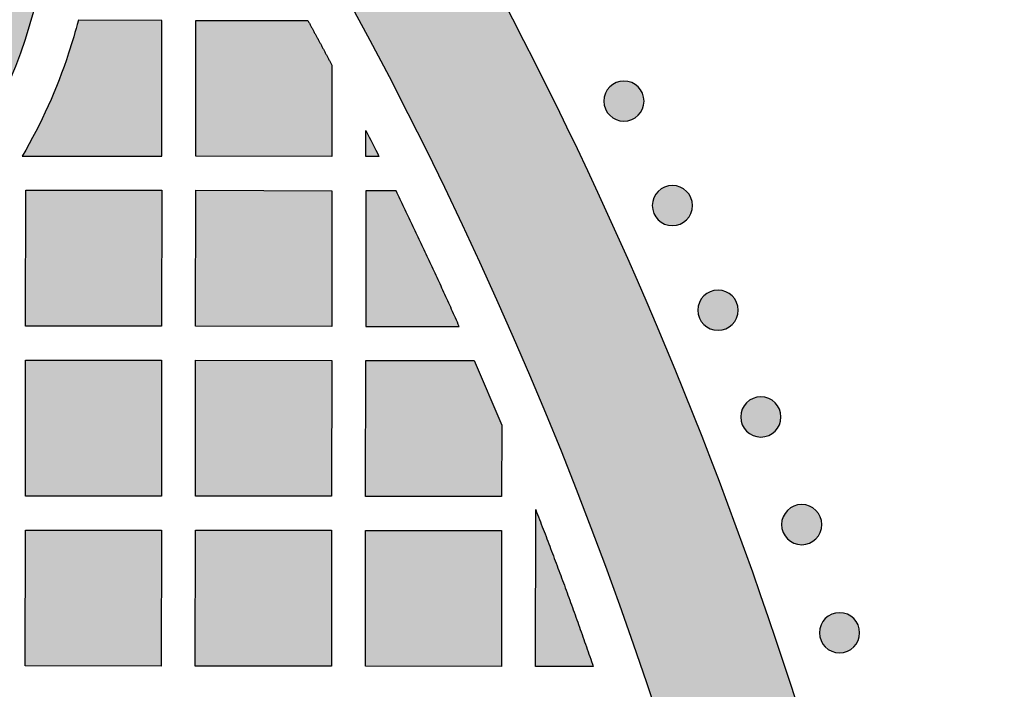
# Model space of a CAD drawing. Header units: millimetres. Extents: x -3873 to -97, y 912 to 4165.
# Tile 580 of 656: x -1354 to -1267, y 3028 to 3087. Entities that reach past the tile are written whole.
import ezdxf

# ---------------------------------------------------------------- set-up
doc = ezdxf.new("R2010")
doc.units = ezdxf.units.MM
doc.layers.add('pattern', color=7, linetype='Continuous', true_color=0x000000)

msp = doc.modelspace()

# ---------------------------------------------------------------- hatches: boundary and pattern name
at = {"layer": 'pattern'}
for points in [[(-1279.131, 2910.286), (-1279.226, 2917.47), (-1279.46, 2924.671), (-1279.833, 2931.885), (-1280.346, 2939.108), (-1280.999, 2946.337), (-1281.794, 2953.567), (-1282.731, 2960.793), (-1283.81, 2968.012), (-1285.03, 2975.22), (-1286.393, 2982.413), (-1287.897, 2989.585), (-1289.543, 2996.734), (-1291.329, 3003.855), (-1293.255, 3010.943), (-1295.32, 3017.995), (-1297.523, 3025.007), (-1299.863, 3031.974), (-1302.338, 3038.893), (-1304.947, 3045.759), (-1307.689, 3052.57), (-1310.56, 3059.32), (-1313.56, 3066.007), (-1316.686, 3072.626), (-1319.936, 3079.174), (-1323.307, 3085.648), (-1326.798, 3092.045), (-1330.405, 3098.361), (-1334.126, 3104.592), (-1337.957, 3110.737), (-1341.897, 3116.792), (-1345.941, 3122.755), (-1350.087, 3128.623), (-1351.098, 3130.538), (-1352.066, 3132.479), (-1352.991, 3134.445), (-1353.872, 3136.435), (-1354.708, 3138.446), (-1355.498, 3140.477), (-1356.242, 3142.527), (-1356.938, 3144.594), (-1357.587, 3146.677), (-1358.188, 3148.773), (-1358.74, 3150.882), (-1359.243, 3153.001), (-1359.697, 3155.129), (-1360.102, 3157.263), (-1360.457, 3159.403), (-1360.763, 3161.547), (-1355.361, 3155.12), (-1350.08, 3148.554), (-1344.927, 3141.852), (-1339.905, 3135.017), (-1335.02, 3128.054), (-1330.276, 3120.965), (-1325.678, 3113.756), (-1321.23, 3106.432), (-1316.937, 3098.996), (-1312.803, 3091.453), (-1308.832, 3083.81), (-1305.026, 3076.07), (-1301.391, 3068.24), (-1297.928, 3060.325), (-1294.64, 3052.331), (-1291.531, 3044.263), (-1288.603, 3036.128), (-1285.857, 3027.932), (-1283.296, 3019.681), (-1280.921, 3011.381), (-1278.734, 3003.039), (-1276.735, 2994.66), (-1274.925, 2986.251), (-1273.305, 2977.82), (-1271.875, 2969.37), (-1270.634, 2960.911), (-1269.583, 2952.447), (-1268.72, 2943.984), (-1268.045, 2935.53), (-1267.556, 2927.089), (-1267.252, 2918.669), (-1267.131, 2910.274)], [(-1452.952, 3067.224), (-1451.545, 3066.873), (-1450.146, 3066.481), (-1448.754, 3066.049), (-1447.373, 3065.577), (-1446.003, 3065.066), (-1444.646, 3064.516), (-1443.304, 3063.927), (-1441.98, 3063.3), (-1440.673, 3062.636), (-1439.386, 3061.936), (-1438.12, 3061.2), (-1436.877, 3060.43), (-1435.659, 3059.626), (-1434.465, 3058.79), (-1433.299, 3057.923), (-1432.16, 3057.027), (-1429.43, 3056.398), (-1426.676, 3055.844), (-1423.901, 3055.366), (-1421.109, 3054.964), (-1418.302, 3054.64), (-1415.484, 3054.394), (-1412.658, 3054.227), (-1409.827, 3054.139), (-1406.995, 3054.129), (-1404.164, 3054.199), (-1401.339, 3054.348), (-1398.523, 3054.576), (-1395.719, 3054.881), (-1392.929, 3055.264), (-1390.158, 3055.723), (-1387.407, 3056.257), (-1385.734, 3056.629), (-1384.071, 3057.046), (-1382.419, 3057.507), (-1380.781, 3058.012), (-1379.635, 3058.4), (-1378.492, 3058.824), (-1377.356, 3059.283), (-1376.226, 3059.778), (-1375.106, 3060.308), (-1373.997, 3060.874), (-1372.899, 3061.474), (-1371.816, 3062.109), (-1370.748, 3062.779), (-1369.697, 3063.482), (-1368.665, 3064.218), (-1367.653, 3064.986), (-1366.663, 3065.786), (-1365.696, 3066.616), (-1364.753, 3067.475), (-1363.836, 3068.363), (-1362.947, 3069.278), (-1362.085, 3070.219), (-1361.253, 3071.185), (-1360.452, 3072.174), (-1359.682, 3073.184), (-1358.944, 3074.215), (-1358.239, 3075.264), (-1357.567, 3076.331), (-1356.93, 3077.413), (-1356.327, 3078.509), (-1355.76, 3079.618), (-1355.227, 3080.737), (-1354.731, 3081.865), (-1354.269, 3083.001), (-1353.843, 3084.143), (-1353.453, 3085.289), (-1353.034, 3086.625), (-1352.644, 3087.976), (-1352.282, 3089.339), (-1351.949, 3090.714), (-1351.645, 3092.101), (-1351.372, 3093.497), (-1351.129, 3094.903), (-1350.916, 3096.317), (-1350.735, 3097.738), (-1350.586, 3099.166), (-1350.468, 3100.598), (-1350.382, 3102.035), (-1350.328, 3103.475), (-1350.307, 3104.916), (-1350.318, 3106.359), (-1350.361, 3107.801), (-1350.436, 3109.242), (-1350.544, 3110.68), (-1350.685, 3112.115), (-1350.857, 3113.546), (-1351.061, 3114.97), (-1351.296, 3116.388), (-1351.563, 3117.799), (-1351.861, 3119.2), (-1352.189, 3120.592), (-1352.547, 3121.973), (-1352.934, 3123.342), (-1353.351, 3124.699), (-1353.796, 3126.042), (-1354.27, 3127.371), (-1354.77, 3128.684), (-1355.297, 3129.982), (-1356.582, 3132.68), (-1357.787, 3135.419), (-1358.91, 3138.197), (-1359.948, 3141.008), (-1360.9, 3143.849), (-1361.766, 3146.716), (-1362.544, 3149.606), (-1363.233, 3152.514), (-1363.505, 3151.299), (-1363.8, 3150.087), (-1364.119, 3148.879), (-1364.46, 3147.677), (-1364.825, 3146.481), (-1365.213, 3145.292), (-1365.624, 3144.109), (-1366.058, 3142.934), (-1366.514, 3141.768), (-1366.991, 3140.611), (-1367.491, 3139.464), (-1368.013, 3138.328), (-1368.555, 3137.202), (-1369.119, 3136.088), (-1369.703, 3134.985), (-1370.307, 3133.896), (-1369.328, 3132.097), (-1368.405, 3130.266), (-1367.539, 3128.405), (-1366.731, 3126.517), (-1365.983, 3124.605), (-1365.296, 3122.671), (-1364.67, 3120.718), (-1364.106, 3118.749), (-1363.872, 3117.848), (-1363.653, 3116.941), (-1363.45, 3116.027), (-1363.263, 3115.108), (-1363.093, 3114.185), (-1362.938, 3113.256), (-1362.801, 3112.324), (-1362.68, 3111.387), (-1362.575, 3110.448), (-1362.488, 3109.506), (-1362.418, 3108.561), (-1362.364, 3107.614), (-1362.328, 3106.666), (-1362.309, 3105.717), (-1362.308, 3104.768), (-1362.323, 3103.818), (-1362.356, 3102.869), (-1362.406, 3101.921), (-1362.473, 3100.974), (-1362.558, 3100.029), (-1362.659, 3099.087), (-1362.778, 3098.147), (-1362.913, 3097.21), (-1363.065, 3096.277), (-1363.234, 3095.348), (-1363.419, 3094.424), (-1363.62, 3093.505), (-1363.838, 3092.591), (-1364.071, 3091.683), (-1364.321, 3090.781), (-1364.585, 3089.886), (-1364.865, 3088.997), (-1365.145, 3088.176), (-1365.451, 3087.357), (-1365.782, 3086.542), (-1366.138, 3085.733), (-1366.52, 3084.93), (-1366.927, 3084.135), (-1367.359, 3083.348), (-1367.817, 3082.572), (-1368.298, 3081.807), (-1368.804, 3081.054), (-1369.333, 3080.315), (-1369.886, 3079.59), (-1370.461, 3078.881), (-1371.057, 3078.188), (-1371.675, 3077.513), (-1372.314, 3076.857), (-1372.971, 3076.22), (-1373.647, 3075.603), (-1374.341, 3075.008), (-1375.051, 3074.434), (-1375.777, 3073.883), (-1376.518, 3073.355), (-1377.271, 3072.851), (-1378.038, 3072.371), (-1378.815, 3071.915), (-1379.602, 3071.484), (-1380.398, 3071.079), (-1381.201, 3070.698), (-1382.011, 3070.343), (-1382.827, 3070.014), (-1383.646, 3069.71), (-1384.468, 3069.432), (-1385.357, 3069.153), (-1386.253, 3068.89), (-1387.155, 3068.643), (-1388.064, 3068.411), (-1388.978, 3068.195), (-1389.898, 3067.996), (-1390.822, 3067.812), (-1391.751, 3067.645), (-1392.685, 3067.495), (-1393.622, 3067.361), (-1394.562, 3067.245), (-1395.505, 3067.145), (-1396.45, 3067.063), (-1397.397, 3066.997), (-1398.345, 3066.949), (-1399.294, 3066.918), (-1400.244, 3066.904), (-1401.193, 3066.907), (-1402.142, 3066.928), (-1403.09, 3066.966), (-1404.037, 3067.021), (-1404.981, 3067.093), (-1405.923, 3067.182), (-1406.863, 3067.289), (-1407.799, 3067.411), (-1408.731, 3067.551), (-1409.659, 3067.707), (-1410.582, 3067.879), (-1411.501, 3068.068), (-1412.414, 3068.273), (-1413.321, 3068.493), (-1414.222, 3068.729), (-1416.191, 3069.297), (-1418.144, 3069.927), (-1420.079, 3070.619), (-1421.991, 3071.372), (-1423.879, 3072.184), (-1425.74, 3073.055), (-1427.571, 3073.982), (-1429.369, 3074.966), (-1430.722, 3074.202), (-1432.097, 3073.472), (-1433.494, 3072.776), (-1434.911, 3072.117), (-1436.346, 3071.494), (-1437.8, 3070.908), (-1439.269, 3070.361), (-1440.752, 3069.852), (-1442.249, 3069.382), (-1443.757, 3068.953), (-1445.274, 3068.563), (-1446.8, 3068.214), (-1448.332, 3067.905), (-1449.869, 3067.637), (-1451.41, 3067.41)], [(-1348.777, 3086.95), (-1349.197, 3085.496), (-1349.649, 3084.052), (-1350.05, 3082.871), (-1350.483, 3081.701), (-1350.948, 3080.541), (-1351.445, 3079.394), (-1351.972, 3078.26), (-1352.529, 3077.142), (-1353.115, 3076.04), (-1353.73, 3074.955), (-1341.429, 3074.943), (-1341.417, 3086.943)], [(-1328.552, 3086.931), (-1326.421, 3082.974), (-1326.429, 3074.929), (-1338.429, 3074.94), (-1338.417, 3086.94)], [(-1301.928, 3081.07), (-1301.899, 3081.097), (-1301.87, 3081.124), (-1301.84, 3081.151), (-1301.81, 3081.177), (-1301.778, 3081.203), (-1301.746, 3081.228), (-1301.712, 3081.253), (-1301.678, 3081.277), (-1301.643, 3081.3), (-1301.607, 3081.323), (-1301.571, 3081.345), (-1301.534, 3081.366), (-1301.496, 3081.387), (-1301.457, 3081.406), (-1301.417, 3081.425), (-1301.377, 3081.443), (-1301.337, 3081.46), (-1301.295, 3081.476), (-1301.253, 3081.491), (-1301.211, 3081.505), (-1301.168, 3081.518), (-1301.124, 3081.53), (-1301.08, 3081.541), (-1301.036, 3081.551), (-1300.991, 3081.56), (-1300.946, 3081.567), (-1300.901, 3081.574), (-1300.856, 3081.579), (-1300.81, 3081.583), (-1300.764, 3081.586), (-1300.718, 3081.588), (-1300.673, 3081.588), (-1300.627, 3081.588), (-1300.581, 3081.586), (-1300.535, 3081.583), (-1300.489, 3081.579), (-1300.444, 3081.573), (-1300.399, 3081.567), (-1300.354, 3081.559), (-1300.309, 3081.55), (-1300.265, 3081.54), (-1300.221, 3081.529), (-1300.177, 3081.517), (-1300.134, 3081.504), (-1300.092, 3081.49), (-1300.05, 3081.475), (-1300.009, 3081.459), (-1299.968, 3081.442), (-1299.928, 3081.424), (-1299.888, 3081.405), (-1299.85, 3081.385), (-1299.812, 3081.365), (-1299.775, 3081.343), (-1299.738, 3081.321), (-1299.702, 3081.299), (-1299.667, 3081.275), (-1299.633, 3081.251), (-1299.6, 3081.226), (-1299.568, 3081.201), (-1299.536, 3081.175), (-1299.505, 3081.149), (-1299.476, 3081.122), (-1299.447, 3081.095), (-1299.418, 3081.067), (-1299.391, 3081.039), (-1299.364, 3081.01), (-1299.337, 3080.98), (-1299.311, 3080.95), (-1299.285, 3080.918), (-1299.26, 3080.885), (-1299.235, 3080.852), (-1299.211, 3080.818), (-1299.188, 3080.783), (-1299.165, 3080.747), (-1299.143, 3080.711), (-1299.122, 3080.674), (-1299.102, 3080.636), (-1299.082, 3080.597), (-1299.063, 3080.557), (-1299.045, 3080.517), (-1299.028, 3080.476), (-1299.012, 3080.435), (-1298.997, 3080.393), (-1298.983, 3080.351), (-1298.97, 3080.308), (-1298.958, 3080.264), (-1298.947, 3080.22), (-1298.937, 3080.176), (-1298.928, 3080.131), (-1298.921, 3080.086), (-1298.914, 3080.041), (-1298.909, 3079.996), (-1298.905, 3079.95), (-1298.902, 3079.904), (-1298.9, 3079.858), (-1298.9, 3079.812), (-1298.901, 3079.766), (-1298.902, 3079.721), (-1298.905, 3079.675), (-1298.91, 3079.629), (-1298.915, 3079.584), (-1298.921, 3079.538), (-1298.929, 3079.493), (-1298.938, 3079.449), (-1298.948, 3079.405), (-1298.959, 3079.361), (-1298.971, 3079.317), (-1298.984, 3079.274), (-1298.998, 3079.232), (-1299.013, 3079.19), (-1299.029, 3079.149), (-1299.047, 3079.108), (-1299.065, 3079.068), (-1299.083, 3079.028), (-1299.103, 3078.99), (-1299.124, 3078.952), (-1299.145, 3078.914), (-1299.167, 3078.878), (-1299.19, 3078.842), (-1299.213, 3078.807), (-1299.237, 3078.773), (-1299.262, 3078.74), (-1299.287, 3078.708), (-1299.313, 3078.676), (-1299.339, 3078.645), (-1299.366, 3078.615), (-1299.393, 3078.586), (-1299.421, 3078.558), (-1299.449, 3078.531), (-1299.478, 3078.504), (-1299.508, 3078.477), (-1299.539, 3078.451), (-1299.57, 3078.425), (-1299.603, 3078.4), (-1299.636, 3078.375), (-1299.67, 3078.351), (-1299.705, 3078.328), (-1299.741, 3078.305), (-1299.777, 3078.283), (-1299.815, 3078.262), (-1299.853, 3078.241), (-1299.891, 3078.222), (-1299.931, 3078.203), (-1299.971, 3078.185), (-1300.012, 3078.168), (-1300.053, 3078.152), (-1300.095, 3078.137), (-1300.138, 3078.123), (-1300.181, 3078.11), (-1300.224, 3078.098), (-1300.268, 3078.087), (-1300.312, 3078.077), (-1300.357, 3078.068), (-1300.402, 3078.061), (-1300.447, 3078.054), (-1300.493, 3078.049), (-1300.538, 3078.045), (-1300.584, 3078.042), (-1300.63, 3078.04), (-1300.676, 3078.04), (-1300.722, 3078.04), (-1300.768, 3078.042), (-1300.813, 3078.045), (-1300.859, 3078.049), (-1300.905, 3078.055), (-1300.95, 3078.061), (-1300.995, 3078.069), (-1301.039, 3078.078), (-1301.084, 3078.088), (-1301.128, 3078.099), (-1301.171, 3078.111), (-1301.214, 3078.124), (-1301.256, 3078.138), (-1301.298, 3078.153), (-1301.34, 3078.169), (-1301.38, 3078.186), (-1301.421, 3078.204), (-1301.46, 3078.223), (-1301.499, 3078.243), (-1301.537, 3078.263), (-1301.574, 3078.285), (-1301.61, 3078.307), (-1301.646, 3078.33), (-1301.681, 3078.353), (-1301.715, 3078.377), (-1301.748, 3078.402), (-1301.781, 3078.427), (-1301.812, 3078.453), (-1301.843, 3078.479), (-1301.873, 3078.506), (-1301.902, 3078.533), (-1301.93, 3078.561), (-1301.958, 3078.589), (-1301.985, 3078.618), (-1302.011, 3078.648), (-1302.038, 3078.679), (-1302.063, 3078.71), (-1302.088, 3078.743), (-1302.113, 3078.776), (-1302.137, 3078.81), (-1302.161, 3078.845), (-1302.183, 3078.881), (-1302.205, 3078.917), (-1302.226, 3078.955), (-1302.247, 3078.993), (-1302.267, 3079.031), (-1302.285, 3079.071), (-1302.303, 3079.111), (-1302.32, 3079.152), (-1302.336, 3079.193), (-1302.351, 3079.235), (-1302.365, 3079.277), (-1302.378, 3079.32), (-1302.39, 3079.364), (-1302.401, 3079.408), (-1302.411, 3079.452), (-1302.42, 3079.497), (-1302.427, 3079.542), (-1302.434, 3079.587), (-1302.439, 3079.632), (-1302.443, 3079.678), (-1302.446, 3079.724), (-1302.448, 3079.77), (-1302.448, 3079.816), (-1302.448, 3079.862), (-1302.446, 3079.908), (-1302.443, 3079.953), (-1302.439, 3079.999), (-1302.433, 3080.044), (-1302.427, 3080.09), (-1302.419, 3080.135), (-1302.411, 3080.179), (-1302.401, 3080.224), (-1302.39, 3080.267), (-1302.378, 3080.311), (-1302.364, 3080.354), (-1302.35, 3080.396), (-1302.335, 3080.438), (-1302.319, 3080.48), (-1302.302, 3080.52), (-1302.284, 3080.56), (-1302.265, 3080.6), (-1302.245, 3080.639), (-1302.225, 3080.676), (-1302.203, 3080.714), (-1302.181, 3080.75), (-1302.159, 3080.786), (-1302.135, 3080.821), (-1302.111, 3080.855), (-1302.086, 3080.888), (-1302.061, 3080.921), (-1302.035, 3080.952), (-1302.009, 3080.983), (-1301.982, 3081.013), (-1301.955, 3081.042)], [(-1323.426, 3077.207), (-1322.276, 3074.925), (-1323.429, 3074.926)], [(-1297.653, 3071.851), (-1297.625, 3071.878), (-1297.596, 3071.905), (-1297.566, 3071.932), (-1297.535, 3071.958), (-1297.503, 3071.984), (-1297.471, 3072.009), (-1297.438, 3072.034), (-1297.403, 3072.058), (-1297.369, 3072.081), (-1297.333, 3072.104), (-1297.296, 3072.126), (-1297.259, 3072.147), (-1297.221, 3072.168), (-1297.182, 3072.187), (-1297.143, 3072.206), (-1297.103, 3072.224), (-1297.062, 3072.241), (-1297.021, 3072.257), (-1296.979, 3072.272), (-1296.936, 3072.286), (-1296.893, 3072.299), (-1296.85, 3072.311), (-1296.806, 3072.322), (-1296.761, 3072.332), (-1296.717, 3072.341), (-1296.672, 3072.348), (-1296.626, 3072.355), (-1296.581, 3072.36), (-1296.535, 3072.364), (-1296.49, 3072.367), (-1296.444, 3072.369), (-1296.398, 3072.369), (-1296.352, 3072.369), (-1296.306, 3072.367), (-1296.26, 3072.364), (-1296.215, 3072.36), (-1296.169, 3072.354), (-1296.124, 3072.348), (-1296.079, 3072.34), (-1296.034, 3072.331), (-1295.99, 3072.321), (-1295.946, 3072.31), (-1295.903, 3072.298), (-1295.86, 3072.285), (-1295.817, 3072.271), (-1295.775, 3072.256), (-1295.734, 3072.24), (-1295.693, 3072.223), (-1295.653, 3072.205), (-1295.614, 3072.186), (-1295.575, 3072.166), (-1295.537, 3072.146), (-1295.5, 3072.124), (-1295.463, 3072.102), (-1295.428, 3072.079), (-1295.393, 3072.056), (-1295.359, 3072.032), (-1295.325, 3072.007), (-1295.293, 3071.982), (-1295.261, 3071.956), (-1295.231, 3071.93), (-1295.201, 3071.903), (-1295.172, 3071.876), (-1295.144, 3071.848), (-1295.116, 3071.82), (-1295.089, 3071.791), (-1295.062, 3071.761), (-1295.036, 3071.731), (-1295.01, 3071.699), (-1294.985, 3071.666), (-1294.961, 3071.633), (-1294.937, 3071.599), (-1294.913, 3071.564), (-1294.89, 3071.528), (-1294.868, 3071.492), (-1294.847, 3071.455), (-1294.827, 3071.416), (-1294.807, 3071.378), (-1294.788, 3071.338), (-1294.77, 3071.298), (-1294.753, 3071.257), (-1294.737, 3071.216), (-1294.722, 3071.174), (-1294.708, 3071.132), (-1294.695, 3071.089), (-1294.683, 3071.045), (-1294.672, 3071.001), (-1294.662, 3070.957), (-1294.654, 3070.912), (-1294.646, 3070.867), (-1294.64, 3070.822), (-1294.634, 3070.777), (-1294.63, 3070.731), (-1294.627, 3070.685), (-1294.626, 3070.639), (-1294.625, 3070.593), (-1294.626, 3070.547), (-1294.628, 3070.502), (-1294.631, 3070.456), (-1294.635, 3070.41), (-1294.64, 3070.365), (-1294.647, 3070.319), (-1294.654, 3070.274), (-1294.663, 3070.23), (-1294.673, 3070.186), (-1294.684, 3070.142), (-1294.696, 3070.098), (-1294.709, 3070.055), (-1294.723, 3070.013), (-1294.739, 3069.971), (-1294.755, 3069.929), (-1294.772, 3069.889), (-1294.79, 3069.849), (-1294.809, 3069.809), (-1294.828, 3069.771), (-1294.849, 3069.733), (-1294.87, 3069.695), (-1294.892, 3069.659), (-1294.915, 3069.623), (-1294.938, 3069.588), (-1294.963, 3069.554), (-1294.987, 3069.521), (-1295.012, 3069.488), (-1295.038, 3069.457), (-1295.065, 3069.426), (-1295.091, 3069.396), (-1295.118, 3069.367), (-1295.146, 3069.339), (-1295.174, 3069.312), (-1295.203, 3069.285), (-1295.233, 3069.258), (-1295.264, 3069.232), (-1295.296, 3069.206), (-1295.328, 3069.181), (-1295.361, 3069.156), (-1295.395, 3069.132), (-1295.43, 3069.109), (-1295.466, 3069.086), (-1295.503, 3069.064), (-1295.54, 3069.043), (-1295.578, 3069.022), (-1295.617, 3069.003), (-1295.656, 3068.984), (-1295.696, 3068.966), (-1295.737, 3068.949), (-1295.778, 3068.933), (-1295.82, 3068.918), (-1295.863, 3068.904), (-1295.906, 3068.891), (-1295.949, 3068.879), (-1295.993, 3068.868), (-1296.038, 3068.858), (-1296.082, 3068.849), (-1296.127, 3068.842), (-1296.172, 3068.835), (-1296.218, 3068.83), (-1296.264, 3068.826), (-1296.309, 3068.823), (-1296.355, 3068.821), (-1296.401, 3068.821), (-1296.447, 3068.821), (-1296.493, 3068.823), (-1296.539, 3068.826), (-1296.584, 3068.83), (-1296.63, 3068.836), (-1296.675, 3068.842), (-1296.72, 3068.85), (-1296.765, 3068.859), (-1296.809, 3068.869), (-1296.853, 3068.88), (-1296.896, 3068.892), (-1296.939, 3068.905), (-1296.982, 3068.919), (-1297.024, 3068.934), (-1297.065, 3068.95), (-1297.106, 3068.967), (-1297.146, 3068.985), (-1297.185, 3069.004), (-1297.224, 3069.024), (-1297.262, 3069.044), (-1297.299, 3069.066), (-1297.336, 3069.088), (-1297.371, 3069.111), (-1297.406, 3069.134), (-1297.44, 3069.158), (-1297.474, 3069.183), (-1297.506, 3069.208), (-1297.538, 3069.234), (-1297.568, 3069.26), (-1297.598, 3069.287), (-1297.627, 3069.314), (-1297.655, 3069.342), (-1297.683, 3069.37), (-1297.71, 3069.399), (-1297.737, 3069.429), (-1297.763, 3069.46), (-1297.789, 3069.491), (-1297.814, 3069.524), (-1297.838, 3069.557), (-1297.862, 3069.591), (-1297.886, 3069.626), (-1297.908, 3069.662), (-1297.93, 3069.698), (-1297.952, 3069.736), (-1297.972, 3069.774), (-1297.992, 3069.812), (-1298.011, 3069.852), (-1298.028, 3069.892), (-1298.045, 3069.933), (-1298.062, 3069.974), (-1298.077, 3070.016), (-1298.091, 3070.058), (-1298.104, 3070.101), (-1298.116, 3070.145), (-1298.127, 3070.189), (-1298.136, 3070.233), (-1298.145, 3070.278), (-1298.153, 3070.323), (-1298.159, 3070.368), (-1298.164, 3070.413), (-1298.169, 3070.459), (-1298.171, 3070.505), (-1298.173, 3070.551), (-1298.174, 3070.597), (-1298.173, 3070.643), (-1298.171, 3070.689), (-1298.168, 3070.734), (-1298.164, 3070.78), (-1298.159, 3070.825), (-1298.152, 3070.871), (-1298.145, 3070.916), (-1298.136, 3070.96), (-1298.126, 3071.005), (-1298.115, 3071.048), (-1298.103, 3071.092), (-1298.09, 3071.135), (-1298.075, 3071.177), (-1298.06, 3071.219), (-1298.044, 3071.261), (-1298.027, 3071.301), (-1298.009, 3071.341), (-1297.99, 3071.381), (-1297.971, 3071.419), (-1297.95, 3071.457), (-1297.929, 3071.495), (-1297.907, 3071.531), (-1297.884, 3071.567), (-1297.86, 3071.602), (-1297.836, 3071.636), (-1297.812, 3071.669), (-1297.786, 3071.702), (-1297.761, 3071.733), (-1297.734, 3071.764), (-1297.708, 3071.794), (-1297.68, 3071.823)], [(-1341.443, 3059.944), (-1353.443, 3059.955), (-1353.432, 3071.954), (-1341.432, 3071.943)], [(-1338.432, 3071.94), (-1326.432, 3071.9), (-1326.443, 3059.929), (-1338.443, 3059.941)], [(-1315.195, 3059.918), (-1317.93, 3065.924), (-1320.771, 3071.881), (-1323.431, 3071.89), (-1323.443, 3059.926)], [(-1293.631, 3062.613), (-1293.603, 3062.64), (-1293.574, 3062.668), (-1293.544, 3062.694), (-1293.514, 3062.72), (-1293.482, 3062.746), (-1293.449, 3062.771), (-1293.416, 3062.796), (-1293.382, 3062.82), (-1293.347, 3062.843), (-1293.311, 3062.866), (-1293.275, 3062.888), (-1293.238, 3062.909), (-1293.199, 3062.93), (-1293.161, 3062.949), (-1293.121, 3062.968), (-1293.081, 3062.986), (-1293.04, 3063.003), (-1292.999, 3063.019), (-1292.957, 3063.034), (-1292.915, 3063.048), (-1292.872, 3063.061), (-1292.828, 3063.073), (-1292.784, 3063.084), (-1292.74, 3063.094), (-1292.695, 3063.103), (-1292.65, 3063.11), (-1292.605, 3063.117), (-1292.56, 3063.122), (-1292.514, 3063.126), (-1292.468, 3063.129), (-1292.422, 3063.131), (-1292.376, 3063.131), (-1292.33, 3063.131), (-1292.285, 3063.129), (-1292.239, 3063.126), (-1292.193, 3063.122), (-1292.148, 3063.116), (-1292.102, 3063.11), (-1292.057, 3063.102), (-1292.013, 3063.093), (-1291.969, 3063.083), (-1291.925, 3063.072), (-1291.881, 3063.06), (-1291.838, 3063.047), (-1291.796, 3063.033), (-1291.754, 3063.018), (-1291.712, 3063.002), (-1291.672, 3062.985), (-1291.632, 3062.967), (-1291.592, 3062.948), (-1291.554, 3062.928), (-1291.516, 3062.908), (-1291.478, 3062.886), (-1291.442, 3062.864), (-1291.406, 3062.842), (-1291.371, 3062.818), (-1291.337, 3062.794), (-1291.304, 3062.769), (-1291.271, 3062.744), (-1291.24, 3062.718), (-1291.209, 3062.692), (-1291.179, 3062.665), (-1291.15, 3062.638), (-1291.122, 3062.611), (-1291.095, 3062.582), (-1291.068, 3062.553), (-1291.041, 3062.523), (-1291.015, 3062.493), (-1290.989, 3062.461), (-1290.964, 3062.429), (-1290.939, 3062.395), (-1290.915, 3062.361), (-1290.892, 3062.326), (-1290.869, 3062.29), (-1290.847, 3062.254), (-1290.826, 3062.217), (-1290.805, 3062.179), (-1290.786, 3062.14), (-1290.767, 3062.1), (-1290.749, 3062.06), (-1290.732, 3062.019), (-1290.716, 3061.978), (-1290.701, 3061.936), (-1290.687, 3061.894), (-1290.674, 3061.851), (-1290.662, 3061.807), (-1290.651, 3061.763), (-1290.641, 3061.719), (-1290.632, 3061.674), (-1290.625, 3061.629), (-1290.618, 3061.584), (-1290.613, 3061.539), (-1290.609, 3061.493), (-1290.606, 3061.447), (-1290.604, 3061.401), (-1290.604, 3061.355), (-1290.604, 3061.309), (-1290.606, 3061.264), (-1290.609, 3061.218), (-1290.613, 3061.172), (-1290.619, 3061.127), (-1290.625, 3061.081), (-1290.633, 3061.037), (-1290.642, 3060.992), (-1290.652, 3060.948), (-1290.663, 3060.904), (-1290.675, 3060.86), (-1290.688, 3060.817), (-1290.702, 3060.775), (-1290.717, 3060.733), (-1290.733, 3060.692), (-1290.75, 3060.651), (-1290.768, 3060.611), (-1290.787, 3060.571), (-1290.807, 3060.533), (-1290.827, 3060.495), (-1290.849, 3060.457), (-1290.871, 3060.421), (-1290.894, 3060.385), (-1290.917, 3060.35), (-1290.941, 3060.316), (-1290.966, 3060.283), (-1290.991, 3060.251), (-1291.017, 3060.219), (-1291.043, 3060.188), (-1291.07, 3060.158), (-1291.097, 3060.129), (-1291.125, 3060.101), (-1291.153, 3060.074), (-1291.182, 3060.047), (-1291.212, 3060.02), (-1291.243, 3059.994), (-1291.274, 3059.968), (-1291.307, 3059.943), (-1291.34, 3059.918), (-1291.374, 3059.894), (-1291.409, 3059.871), (-1291.445, 3059.848), (-1291.481, 3059.826), (-1291.519, 3059.805), (-1291.557, 3059.784), (-1291.595, 3059.765), (-1291.635, 3059.746), (-1291.675, 3059.728), (-1291.716, 3059.711), (-1291.757, 3059.695), (-1291.799, 3059.68), (-1291.841, 3059.666), (-1291.884, 3059.653), (-1291.928, 3059.641), (-1291.972, 3059.63), (-1292.016, 3059.62), (-1292.061, 3059.611), (-1292.106, 3059.604), (-1292.151, 3059.597), (-1292.196, 3059.592), (-1292.242, 3059.588), (-1292.288, 3059.585), (-1292.334, 3059.583), (-1292.38, 3059.583), (-1292.426, 3059.583), (-1292.472, 3059.585), (-1292.517, 3059.588), (-1292.563, 3059.592), (-1292.608, 3059.598), (-1292.654, 3059.604), (-1292.699, 3059.612), (-1292.743, 3059.621), (-1292.788, 3059.631), (-1292.831, 3059.642), (-1292.875, 3059.654), (-1292.918, 3059.667), (-1292.96, 3059.681), (-1293.002, 3059.696), (-1293.044, 3059.712), (-1293.084, 3059.729), (-1293.124, 3059.747), (-1293.164, 3059.766), (-1293.202, 3059.786), (-1293.24, 3059.807), (-1293.278, 3059.828), (-1293.314, 3059.85), (-1293.35, 3059.873), (-1293.385, 3059.896), (-1293.419, 3059.92), (-1293.452, 3059.945), (-1293.485, 3059.97), (-1293.516, 3059.996), (-1293.547, 3060.022), (-1293.577, 3060.049), (-1293.606, 3060.076), (-1293.634, 3060.104), (-1293.661, 3060.132), (-1293.688, 3060.161), (-1293.715, 3060.191), (-1293.741, 3060.222), (-1293.767, 3060.253), (-1293.792, 3060.286), (-1293.817, 3060.319), (-1293.841, 3060.353), (-1293.864, 3060.388), (-1293.887, 3060.424), (-1293.909, 3060.46), (-1293.93, 3060.498), (-1293.951, 3060.536), (-1293.97, 3060.574), (-1293.989, 3060.614), (-1294.007, 3060.654), (-1294.024, 3060.695), (-1294.04, 3060.736), (-1294.055, 3060.778), (-1294.069, 3060.82), (-1294.082, 3060.863), (-1294.094, 3060.907), (-1294.105, 3060.951), (-1294.115, 3060.995), (-1294.124, 3061.04), (-1294.131, 3061.085), (-1294.138, 3061.13), (-1294.143, 3061.176), (-1294.147, 3061.221), (-1294.15, 3061.267), (-1294.152, 3061.313), (-1294.152, 3061.359), (-1294.152, 3061.405), (-1294.15, 3061.451), (-1294.147, 3061.496), (-1294.143, 3061.542), (-1294.137, 3061.587), (-1294.131, 3061.633), (-1294.123, 3061.678), (-1294.114, 3061.722), (-1294.104, 3061.767), (-1294.093, 3061.81), (-1294.081, 3061.854), (-1294.068, 3061.897), (-1294.054, 3061.939), (-1294.039, 3061.981), (-1294.023, 3062.023), (-1294.006, 3062.063), (-1293.988, 3062.103), (-1293.969, 3062.143), (-1293.949, 3062.182), (-1293.929, 3062.22), (-1293.907, 3062.257), (-1293.885, 3062.293), (-1293.862, 3062.329), (-1293.839, 3062.364), (-1293.815, 3062.398), (-1293.79, 3062.431), (-1293.765, 3062.464), (-1293.739, 3062.495), (-1293.713, 3062.526), (-1293.686, 3062.556), (-1293.659, 3062.585)], [(-1341.457, 3044.943), (-1353.457, 3044.955), (-1353.446, 3056.955), (-1341.446, 3056.943)], [(-1338.446, 3056.94), (-1326.446, 3056.929), (-1326.457, 3044.929), (-1338.457, 3044.94)], [(-1313.874, 3056.917), (-1311.451, 3051.207), (-1311.457, 3044.915), (-1323.457, 3044.926), (-1323.446, 3056.926)], [(-1289.854, 3053.19), (-1289.826, 3053.217), (-1289.797, 3053.244), (-1289.767, 3053.271), (-1289.736, 3053.297), (-1289.705, 3053.323), (-1289.672, 3053.348), (-1289.639, 3053.373), (-1289.605, 3053.397), (-1289.57, 3053.42), (-1289.534, 3053.443), (-1289.497, 3053.465), (-1289.46, 3053.486), (-1289.422, 3053.507), (-1289.383, 3053.526), (-1289.344, 3053.545), (-1289.304, 3053.563), (-1289.263, 3053.58), (-1289.222, 3053.596), (-1289.18, 3053.611), (-1289.137, 3053.625), (-1289.094, 3053.638), (-1289.051, 3053.65), (-1289.007, 3053.661), (-1288.963, 3053.671), (-1288.918, 3053.68), (-1288.873, 3053.687), (-1288.828, 3053.694), (-1288.782, 3053.699), (-1288.737, 3053.703), (-1288.691, 3053.706), (-1288.645, 3053.708), (-1288.599, 3053.708), (-1288.553, 3053.708), (-1288.507, 3053.706), (-1288.461, 3053.703), (-1288.416, 3053.699), (-1288.37, 3053.693), (-1288.325, 3053.687), (-1288.28, 3053.679), (-1288.235, 3053.67), (-1288.191, 3053.66), (-1288.147, 3053.649), (-1288.104, 3053.637), (-1288.061, 3053.624), (-1288.018, 3053.61), (-1287.976, 3053.595), (-1287.935, 3053.579), (-1287.894, 3053.562), (-1287.854, 3053.544), (-1287.815, 3053.525), (-1287.776, 3053.505), (-1287.738, 3053.485), (-1287.701, 3053.463), (-1287.665, 3053.441), (-1287.629, 3053.418), (-1287.594, 3053.395), (-1287.56, 3053.371), (-1287.527, 3053.346), (-1287.494, 3053.321), (-1287.463, 3053.295), (-1287.432, 3053.269), (-1287.402, 3053.242), (-1287.373, 3053.215), (-1287.345, 3053.187), (-1287.317, 3053.159), (-1287.29, 3053.13), (-1287.264, 3053.1), (-1287.237, 3053.07), (-1287.212, 3053.038), (-1287.186, 3053.005), (-1287.162, 3052.972), (-1287.138, 3052.938), (-1287.114, 3052.903), (-1287.092, 3052.867), (-1287.07, 3052.831), (-1287.048, 3052.793), (-1287.028, 3052.755), (-1287.008, 3052.717), (-1286.99, 3052.677), (-1286.972, 3052.637), (-1286.955, 3052.596), (-1286.939, 3052.555), (-1286.924, 3052.513), (-1286.909, 3052.471), (-1286.896, 3052.428), (-1286.884, 3052.384), (-1286.874, 3052.34), (-1286.864, 3052.296), (-1286.855, 3052.251), (-1286.847, 3052.206), (-1286.841, 3052.161), (-1286.836, 3052.116), (-1286.832, 3052.07), (-1286.829, 3052.024), (-1286.827, 3051.978), (-1286.826, 3051.932), (-1286.827, 3051.886), (-1286.829, 3051.841), (-1286.832, 3051.795), (-1286.836, 3051.749), (-1286.841, 3051.704), (-1286.848, 3051.658), (-1286.856, 3051.613), (-1286.864, 3051.569), (-1286.874, 3051.524), (-1286.885, 3051.481), (-1286.897, 3051.437), (-1286.911, 3051.394), (-1286.925, 3051.352), (-1286.94, 3051.31), (-1286.956, 3051.268), (-1286.973, 3051.228), (-1286.991, 3051.188), (-1287.01, 3051.148), (-1287.03, 3051.11), (-1287.05, 3051.072), (-1287.071, 3051.034), (-1287.093, 3050.998), (-1287.116, 3050.962), (-1287.14, 3050.927), (-1287.164, 3050.893), (-1287.188, 3050.86), (-1287.214, 3050.827), (-1287.239, 3050.796), (-1287.266, 3050.765), (-1287.293, 3050.735), (-1287.32, 3050.706), (-1287.347, 3050.678), (-1287.375, 3050.651), (-1287.404, 3050.624), (-1287.434, 3050.597), (-1287.465, 3050.571), (-1287.497, 3050.545), (-1287.529, 3050.52), (-1287.563, 3050.495), (-1287.597, 3050.471), (-1287.632, 3050.448), (-1287.667, 3050.425), (-1287.704, 3050.403), (-1287.741, 3050.382), (-1287.779, 3050.361), (-1287.818, 3050.342), (-1287.857, 3050.323), (-1287.898, 3050.305), (-1287.938, 3050.288), (-1287.98, 3050.272), (-1288.022, 3050.257), (-1288.064, 3050.243), (-1288.107, 3050.23), (-1288.151, 3050.218), (-1288.194, 3050.207), (-1288.239, 3050.197), (-1288.283, 3050.188), (-1288.328, 3050.181), (-1288.374, 3050.174), (-1288.419, 3050.169), (-1288.465, 3050.165), (-1288.511, 3050.162), (-1288.556, 3050.16), (-1288.602, 3050.16), (-1288.648, 3050.16), (-1288.694, 3050.162), (-1288.74, 3050.165), (-1288.786, 3050.169), (-1288.831, 3050.175), (-1288.876, 3050.181), (-1288.921, 3050.189), (-1288.966, 3050.198), (-1289.01, 3050.208), (-1289.054, 3050.219), (-1289.098, 3050.231), (-1289.141, 3050.244), (-1289.183, 3050.258), (-1289.225, 3050.273), (-1289.266, 3050.289), (-1289.307, 3050.306), (-1289.347, 3050.324), (-1289.386, 3050.343), (-1289.425, 3050.363), (-1289.463, 3050.383), (-1289.5, 3050.405), (-1289.537, 3050.427), (-1289.573, 3050.45), (-1289.607, 3050.473), (-1289.642, 3050.497), (-1289.675, 3050.522), (-1289.707, 3050.547), (-1289.739, 3050.573), (-1289.77, 3050.599), (-1289.799, 3050.626), (-1289.828, 3050.653), (-1289.857, 3050.681), (-1289.884, 3050.709), (-1289.911, 3050.738), (-1289.938, 3050.768), (-1289.964, 3050.798), (-1289.99, 3050.83), (-1290.015, 3050.863), (-1290.04, 3050.896), (-1290.064, 3050.93), (-1290.087, 3050.965), (-1290.11, 3051.001), (-1290.132, 3051.037), (-1290.153, 3051.075), (-1290.173, 3051.113), (-1290.193, 3051.151), (-1290.212, 3051.191), (-1290.23, 3051.231), (-1290.247, 3051.272), (-1290.263, 3051.313), (-1290.278, 3051.355), (-1290.292, 3051.397), (-1290.305, 3051.44), (-1290.317, 3051.484), (-1290.328, 3051.528), (-1290.338, 3051.572), (-1290.346, 3051.617), (-1290.354, 3051.662), (-1290.36, 3051.707), (-1290.366, 3051.752), (-1290.37, 3051.798), (-1290.373, 3051.844), (-1290.374, 3051.89), (-1290.375, 3051.936), (-1290.374, 3051.982), (-1290.373, 3052.027), (-1290.37, 3052.073), (-1290.365, 3052.119), (-1290.36, 3052.164), (-1290.353, 3052.21), (-1290.346, 3052.255), (-1290.337, 3052.299), (-1290.327, 3052.344), (-1290.316, 3052.387), (-1290.304, 3052.431), (-1290.291, 3052.474), (-1290.277, 3052.516), (-1290.262, 3052.558), (-1290.245, 3052.6), (-1290.228, 3052.64), (-1290.21, 3052.68), (-1290.192, 3052.72), (-1290.172, 3052.758), (-1290.151, 3052.796), (-1290.13, 3052.834), (-1290.108, 3052.87), (-1290.085, 3052.906), (-1290.062, 3052.941), (-1290.038, 3052.975), (-1290.013, 3053.008), (-1289.988, 3053.041), (-1289.962, 3053.072), (-1289.936, 3053.103), (-1289.909, 3053.133), (-1289.882, 3053.162)], [(-1308.472, 3029.912), (-1308.458, 3043.754), (-1305.851, 3036.856), (-1303.381, 3029.907)], [(-1286.252, 3043.689), (-1286.224, 3043.717), (-1286.195, 3043.744), (-1286.165, 3043.77), (-1286.134, 3043.797), (-1286.102, 3043.822), (-1286.07, 3043.848), (-1286.037, 3043.872), (-1286.003, 3043.896), (-1285.968, 3043.92), (-1285.932, 3043.942), (-1285.895, 3043.964), (-1285.858, 3043.986), (-1285.82, 3044.006), (-1285.781, 3044.026), (-1285.742, 3044.044), (-1285.702, 3044.062), (-1285.661, 3044.079), (-1285.62, 3044.095), (-1285.578, 3044.11), (-1285.535, 3044.125), (-1285.492, 3044.138), (-1285.449, 3044.15), (-1285.405, 3044.161), (-1285.36, 3044.17), (-1285.316, 3044.179), (-1285.271, 3044.187), (-1285.226, 3044.193), (-1285.18, 3044.198), (-1285.134, 3044.202), (-1285.089, 3044.205), (-1285.043, 3044.207), (-1284.997, 3044.208), (-1284.951, 3044.207), (-1284.905, 3044.205), (-1284.859, 3044.202), (-1284.814, 3044.198), (-1284.768, 3044.193), (-1284.723, 3044.186), (-1284.678, 3044.178), (-1284.633, 3044.17), (-1284.589, 3044.16), (-1284.545, 3044.149), (-1284.502, 3044.137), (-1284.459, 3044.124), (-1284.416, 3044.109), (-1284.374, 3044.094), (-1284.333, 3044.078), (-1284.292, 3044.061), (-1284.252, 3044.043), (-1284.213, 3044.024), (-1284.174, 3044.004), (-1284.136, 3043.984), (-1284.099, 3043.963), (-1284.062, 3043.941), (-1284.027, 3043.918), (-1283.992, 3043.894), (-1283.958, 3043.87), (-1283.924, 3043.846), (-1283.892, 3043.82), (-1283.86, 3043.795), (-1283.83, 3043.768), (-1283.8, 3043.742), (-1283.771, 3043.714), (-1283.743, 3043.687), (-1283.715, 3043.659), (-1283.688, 3043.63), (-1283.661, 3043.6), (-1283.635, 3043.569), (-1283.609, 3043.537), (-1283.584, 3043.505), (-1283.56, 3043.471), (-1283.536, 3043.437), (-1283.512, 3043.402), (-1283.49, 3043.367), (-1283.468, 3043.33), (-1283.446, 3043.293), (-1283.426, 3043.255), (-1283.406, 3043.216), (-1283.387, 3043.177), (-1283.37, 3043.137), (-1283.353, 3043.096), (-1283.337, 3043.054), (-1283.321, 3043.012), (-1283.307, 3042.97), (-1283.294, 3042.927), (-1283.282, 3042.883), (-1283.271, 3042.84), (-1283.262, 3042.795), (-1283.253, 3042.751), (-1283.245, 3042.706), (-1283.239, 3042.66), (-1283.234, 3042.615), (-1283.229, 3042.569), (-1283.227, 3042.523), (-1283.225, 3042.478), (-1283.224, 3042.432), (-1283.225, 3042.386), (-1283.227, 3042.34), (-1283.23, 3042.294), (-1283.234, 3042.248), (-1283.239, 3042.203), (-1283.246, 3042.158), (-1283.253, 3042.113), (-1283.262, 3042.068), (-1283.272, 3042.024), (-1283.283, 3041.98), (-1283.295, 3041.937), (-1283.308, 3041.894), (-1283.323, 3041.851), (-1283.338, 3041.809), (-1283.354, 3041.768), (-1283.371, 3041.727), (-1283.389, 3041.687), (-1283.408, 3041.648), (-1283.427, 3041.609), (-1283.448, 3041.571), (-1283.469, 3041.534), (-1283.491, 3041.497), (-1283.514, 3041.461), (-1283.538, 3041.427), (-1283.562, 3041.393), (-1283.586, 3041.359), (-1283.612, 3041.327), (-1283.637, 3041.295), (-1283.664, 3041.265), (-1283.69, 3041.235), (-1283.718, 3041.206), (-1283.745, 3041.178), (-1283.773, 3041.15), (-1283.802, 3041.123), (-1283.832, 3041.096), (-1283.863, 3041.07), (-1283.895, 3041.044), (-1283.927, 3041.019), (-1283.96, 3040.994), (-1283.995, 3040.97), (-1284.03, 3040.947), (-1284.065, 3040.924), (-1284.102, 3040.902), (-1284.139, 3040.881), (-1284.177, 3040.861), (-1284.216, 3040.841), (-1284.255, 3040.822), (-1284.295, 3040.804), (-1284.336, 3040.787), (-1284.378, 3040.771), (-1284.419, 3040.756), (-1284.462, 3040.742), (-1284.505, 3040.729), (-1284.548, 3040.717), (-1284.592, 3040.706), (-1284.637, 3040.696), (-1284.681, 3040.688), (-1284.726, 3040.68), (-1284.772, 3040.674), (-1284.817, 3040.668), (-1284.863, 3040.664), (-1284.908, 3040.661), (-1284.954, 3040.66), (-1285, 3040.659), (-1285.046, 3040.66), (-1285.092, 3040.662), (-1285.138, 3040.665), (-1285.184, 3040.669), (-1285.229, 3040.674), (-1285.274, 3040.681), (-1285.319, 3040.688), (-1285.364, 3040.697), (-1285.408, 3040.707), (-1285.452, 3040.718), (-1285.495, 3040.73), (-1285.538, 3040.743), (-1285.581, 3040.757), (-1285.623, 3040.772), (-1285.664, 3040.789), (-1285.705, 3040.806), (-1285.745, 3040.824), (-1285.784, 3040.843), (-1285.823, 3040.862), (-1285.861, 3040.883), (-1285.898, 3040.904), (-1285.935, 3040.926), (-1285.97, 3040.949), (-1286.005, 3040.972), (-1286.039, 3040.996), (-1286.073, 3041.021), (-1286.105, 3041.046), (-1286.137, 3041.072), (-1286.167, 3041.098), (-1286.197, 3041.125), (-1286.226, 3041.152), (-1286.254, 3041.18), (-1286.282, 3041.208), (-1286.309, 3041.237), (-1286.336, 3041.267), (-1286.362, 3041.298), (-1286.388, 3041.329), (-1286.413, 3041.362), (-1286.437, 3041.395), (-1286.462, 3041.429), (-1286.485, 3041.464), (-1286.508, 3041.5), (-1286.53, 3041.537), (-1286.551, 3041.574), (-1286.571, 3041.612), (-1286.591, 3041.651), (-1286.61, 3041.69), (-1286.628, 3041.73), (-1286.645, 3041.771), (-1286.661, 3041.812), (-1286.676, 3041.854), (-1286.69, 3041.897), (-1286.703, 3041.94), (-1286.715, 3041.983), (-1286.726, 3042.027), (-1286.736, 3042.071), (-1286.744, 3042.116), (-1286.752, 3042.161), (-1286.758, 3042.206), (-1286.764, 3042.252), (-1286.768, 3042.297), (-1286.771, 3042.343), (-1286.772, 3042.389), (-1286.773, 3042.435), (-1286.772, 3042.481), (-1286.77, 3042.527), (-1286.767, 3042.573), (-1286.763, 3042.618), (-1286.758, 3042.664), (-1286.751, 3042.709), (-1286.744, 3042.754), (-1286.735, 3042.799), (-1286.725, 3042.843), (-1286.714, 3042.887), (-1286.702, 3042.93), (-1286.689, 3042.973), (-1286.675, 3043.016), (-1286.659, 3043.058), (-1286.643, 3043.099), (-1286.626, 3043.14), (-1286.608, 3043.18), (-1286.589, 3043.219), (-1286.57, 3043.258), (-1286.549, 3043.296), (-1286.528, 3043.333), (-1286.506, 3043.37), (-1286.483, 3043.405), (-1286.46, 3043.44), (-1286.436, 3043.474), (-1286.411, 3043.507), (-1286.386, 3043.54), (-1286.36, 3043.571), (-1286.333, 3043.602), (-1286.307, 3043.632), (-1286.28, 3043.661)], [(-1341.46, 3041.943), (-1341.472, 3029.943), (-1353.472, 3029.955), (-1353.46, 3041.954)], [(-1338.46, 3041.94), (-1326.46, 3041.929), (-1326.472, 3029.929), (-1338.472, 3029.941)], [(-1311.46, 3041.914), (-1311.472, 3029.915), (-1323.471, 3029.926), (-1323.46, 3041.926)], [(-1282.913, 3034.14), (-1282.885, 3034.168), (-1282.856, 3034.195), (-1282.826, 3034.221), (-1282.795, 3034.248), (-1282.764, 3034.273), (-1282.731, 3034.299), (-1282.698, 3034.323), (-1282.664, 3034.347), (-1282.629, 3034.371), (-1282.593, 3034.393), (-1282.557, 3034.415), (-1282.519, 3034.436), (-1282.481, 3034.457), (-1282.443, 3034.477), (-1282.403, 3034.495), (-1282.363, 3034.513), (-1282.322, 3034.53), (-1282.281, 3034.546), (-1282.239, 3034.561), (-1282.197, 3034.575), (-1282.154, 3034.588), (-1282.11, 3034.6), (-1282.066, 3034.611), (-1282.022, 3034.621), (-1281.977, 3034.63), (-1281.932, 3034.638), (-1281.887, 3034.644), (-1281.841, 3034.649), (-1281.796, 3034.653), (-1281.75, 3034.656), (-1281.704, 3034.658), (-1281.658, 3034.659), (-1281.612, 3034.658), (-1281.566, 3034.656), (-1281.521, 3034.653), (-1281.475, 3034.649), (-1281.43, 3034.644), (-1281.384, 3034.637), (-1281.339, 3034.629), (-1281.295, 3034.621), (-1281.25, 3034.611), (-1281.207, 3034.6), (-1281.163, 3034.588), (-1281.12, 3034.574), (-1281.078, 3034.56), (-1281.036, 3034.545), (-1280.994, 3034.529), (-1280.954, 3034.512), (-1280.914, 3034.494), (-1280.874, 3034.475), (-1280.835, 3034.455), (-1280.797, 3034.435), (-1280.76, 3034.414), (-1280.724, 3034.391), (-1280.688, 3034.369), (-1280.653, 3034.345), (-1280.619, 3034.321), (-1280.586, 3034.296), (-1280.553, 3034.271), (-1280.522, 3034.245), (-1280.491, 3034.219), (-1280.461, 3034.192), (-1280.432, 3034.165), (-1280.404, 3034.138), (-1280.377, 3034.109), (-1280.349, 3034.08), (-1280.323, 3034.051), (-1280.297, 3034.02), (-1280.271, 3033.988), (-1280.246, 3033.956), (-1280.221, 3033.922), (-1280.197, 3033.888), (-1280.174, 3033.853), (-1280.151, 3033.818), (-1280.129, 3033.781), (-1280.108, 3033.744), (-1280.087, 3033.706), (-1280.068, 3033.667), (-1280.049, 3033.628), (-1280.031, 3033.587), (-1280.014, 3033.547), (-1279.998, 3033.505), (-1279.983, 3033.463), (-1279.969, 3033.421), (-1279.956, 3033.378), (-1279.944, 3033.334), (-1279.933, 3033.29), (-1279.923, 3033.246), (-1279.914, 3033.201), (-1279.907, 3033.157), (-1279.9, 3033.111), (-1279.895, 3033.066), (-1279.891, 3033.02), (-1279.888, 3032.974), (-1279.886, 3032.928), (-1279.886, 3032.883), (-1279.886, 3032.837), (-1279.888, 3032.791), (-1279.891, 3032.745), (-1279.895, 3032.699), (-1279.901, 3032.654), (-1279.907, 3032.609), (-1279.915, 3032.564), (-1279.924, 3032.519), (-1279.934, 3032.475), (-1279.945, 3032.431), (-1279.957, 3032.387), (-1279.97, 3032.344), (-1279.984, 3032.302), (-1279.999, 3032.26), (-1280.015, 3032.219), (-1280.032, 3032.178), (-1280.05, 3032.138), (-1280.069, 3032.098), (-1280.089, 3032.06), (-1280.109, 3032.022), (-1280.131, 3031.985), (-1280.153, 3031.948), (-1280.175, 3031.912), (-1280.199, 3031.877), (-1280.223, 3031.843), (-1280.248, 3031.81), (-1280.273, 3031.778), (-1280.299, 3031.746), (-1280.325, 3031.715), (-1280.352, 3031.686), (-1280.379, 3031.657), (-1280.407, 3031.628), (-1280.435, 3031.601), (-1280.464, 3031.574), (-1280.494, 3031.547), (-1280.524, 3031.521), (-1280.556, 3031.495), (-1280.589, 3031.47), (-1280.622, 3031.445), (-1280.656, 3031.421), (-1280.691, 3031.398), (-1280.727, 3031.375), (-1280.763, 3031.353), (-1280.8, 3031.332), (-1280.838, 3031.312), (-1280.877, 3031.292), (-1280.917, 3031.273), (-1280.957, 3031.255), (-1280.998, 3031.238), (-1281.039, 3031.222), (-1281.081, 3031.207), (-1281.123, 3031.193), (-1281.166, 3031.18), (-1281.21, 3031.168), (-1281.254, 3031.157), (-1281.298, 3031.147), (-1281.343, 3031.139), (-1281.388, 3031.131), (-1281.433, 3031.125), (-1281.478, 3031.119), (-1281.524, 3031.115), (-1281.57, 3031.112), (-1281.616, 3031.11), (-1281.662, 3031.11), (-1281.708, 3031.111), (-1281.753, 3031.112), (-1281.799, 3031.115), (-1281.845, 3031.12), (-1281.89, 3031.125), (-1281.936, 3031.131), (-1281.981, 3031.139), (-1282.025, 3031.148), (-1282.069, 3031.158), (-1282.113, 3031.169), (-1282.157, 3031.181), (-1282.2, 3031.194), (-1282.242, 3031.208), (-1282.284, 3031.223), (-1282.325, 3031.239), (-1282.366, 3031.257), (-1282.406, 3031.275), (-1282.446, 3031.293), (-1282.484, 3031.313), (-1282.522, 3031.334), (-1282.56, 3031.355), (-1282.596, 3031.377), (-1282.632, 3031.4), (-1282.667, 3031.423), (-1282.701, 3031.447), (-1282.734, 3031.472), (-1282.766, 3031.497), (-1282.798, 3031.523), (-1282.829, 3031.549), (-1282.859, 3031.576), (-1282.888, 3031.603), (-1282.916, 3031.631), (-1282.943, 3031.659), (-1282.97, 3031.688), (-1282.997, 3031.718), (-1283.023, 3031.749), (-1283.049, 3031.78), (-1283.074, 3031.813), (-1283.099, 3031.846), (-1283.123, 3031.88), (-1283.146, 3031.915), (-1283.169, 3031.951), (-1283.191, 3031.987), (-1283.212, 3032.025), (-1283.233, 3032.063), (-1283.252, 3032.102), (-1283.271, 3032.141), (-1283.289, 3032.181), (-1283.306, 3032.222), (-1283.322, 3032.263), (-1283.337, 3032.305), (-1283.351, 3032.348), (-1283.364, 3032.391), (-1283.376, 3032.434), (-1283.387, 3032.478), (-1283.397, 3032.522), (-1283.406, 3032.567), (-1283.413, 3032.612), (-1283.42, 3032.657), (-1283.425, 3032.703), (-1283.429, 3032.748), (-1283.432, 3032.794), (-1283.434, 3032.84), (-1283.434, 3032.886), (-1283.434, 3032.932), (-1283.432, 3032.978), (-1283.429, 3033.024), (-1283.425, 3033.069), (-1283.419, 3033.115), (-1283.413, 3033.16), (-1283.405, 3033.205), (-1283.396, 3033.249), (-1283.386, 3033.294), (-1283.375, 3033.338), (-1283.363, 3033.381), (-1283.35, 3033.424), (-1283.336, 3033.467), (-1283.321, 3033.508), (-1283.305, 3033.55), (-1283.288, 3033.591), (-1283.27, 3033.631), (-1283.251, 3033.67), (-1283.231, 3033.709), (-1283.211, 3033.747), (-1283.189, 3033.784), (-1283.167, 3033.82), (-1283.144, 3033.856), (-1283.121, 3033.891), (-1283.097, 3033.925), (-1283.072, 3033.958), (-1283.047, 3033.991), (-1283.021, 3034.022), (-1282.995, 3034.053), (-1282.968, 3034.083), (-1282.941, 3034.112)]]:
    msp.add_hatch(color=256, dxfattribs=at).paths.add_polyline_path(points, flags=0)

# ---------------------------------------------------------------- linework, layer by layer
for p, q in [((-1338.429, 3074.94), (-1338.417, 3086.94)), ((-1326.421, 3082.974), (-1326.429, 3074.929)), ((-1326.429, 3074.929), (-1338.429, 3074.94)), ((-1323.431, 3071.89), (-1323.443, 3059.926)), ((-1320.771, 3071.881), (-1323.431, 3071.89)), ((-1308.472, 3029.912), (-1308.458, 3043.754))]:
    msp.add_line(p, q, dxfattribs=at)
for points in [[(-1353.73, 3074.955), (-1341.429, 3074.943), (-1341.417, 3086.943), (-1348.777, 3086.95)], [(-1322.276, 3074.925), (-1323.429, 3074.926), (-1323.426, 3077.207)]]:
    msp.add_lwpolyline(points, dxfattribs=at)
for points in [[(-1341.443, 3059.944), (-1353.443, 3059.955), (-1353.432, 3071.954), (-1341.432, 3071.943)], [(-1338.432, 3071.94), (-1326.432, 3071.9), (-1326.443, 3059.929), (-1338.443, 3059.941)], [(-1341.457, 3044.943), (-1353.457, 3044.955), (-1353.446, 3056.955), (-1341.446, 3056.943)], [(-1338.446, 3056.94), (-1326.446, 3056.929), (-1326.457, 3044.929), (-1338.457, 3044.94)], [(-1313.874, 3056.917), (-1311.451, 3051.207), (-1311.457, 3044.915), (-1323.457, 3044.926), (-1323.446, 3056.926)], [(-1341.46, 3041.943), (-1341.472, 3029.943), (-1353.472, 3029.955), (-1353.46, 3041.954)], [(-1338.46, 3041.94), (-1326.46, 3041.929), (-1326.472, 3029.929), (-1338.472, 3029.941)], [(-1311.46, 3041.914), (-1311.472, 3029.915), (-1323.471, 3029.926), (-1323.46, 3041.926)]]:
    msp.add_lwpolyline(points, close=True, dxfattribs=at)
at = {"layer": 'pattern', "extrusion": (0, 0, -1)}
for centre in [(1300.674, 3079.814), (1296.399, 3070.595), (1292.378, 3061.357), (1288.601, 3051.934), (1284.999, 3042.433), (1281.66, 3032.884)]:
    msp.add_circle(centre, 1.774, dxfattribs=at)
for centre, radius, start, end in [((1654.828, 2908.888), 387.7, 139.331, 179.79511), ((1414.572, 3105.151), 68.266, 195.46337, 198.0034), ((1393.825, 3098.409), 46.45, 198.0034, 210.32627), ((1660.847, 2905.656), 378.526, 153.0504, 153.43719)]:
    msp.add_arc(centre, radius, start, end, dxfattribs=at)
at = {"layer": 'pattern'}
for centre, radius, start, end in [((-1414.572, 3105.151), 64.266, 341.9966, 22.72916), ((-1654.828, 2908.888), 375.7, 0.21317, 35.79373), ((-1393.825, 3098.409), 42.45, 287.8942, 341.9966)]:
    msp.add_arc(centre, radius, start, end, dxfattribs=at)
for points in [[(-1338.417, 3086.94), (-1333.483, 3086.936), (-1328.552, 3086.931)], [(-1323.443, 3059.926), (-1319.317, 3059.922), (-1315.195, 3059.918)], [(-1303.381, 3029.907), (-1305.926, 3029.91), (-1308.472, 3029.912)]]:
    msp.add_open_spline(points, degree=2, dxfattribs=at)
for points, weights in [([(-1328.552, 3086.931), (-1327.475, 3084.959), (-1326.421, 3082.974)], [1, 0.999982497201, 1]), ([(-1315.195, 3059.918), (-1317.877, 3065.949), (-1320.771, 3071.881)], [1, 0.999842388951, 1]), ([(-1308.458, 3043.754), (-1305.782, 3036.881), (-1303.381, 3029.907)], [1, 0.999803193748, 1])]:
    msp.add_rational_spline(points, weights, degree=2, dxfattribs=at)

doc.saveas('drawing.dxf')
